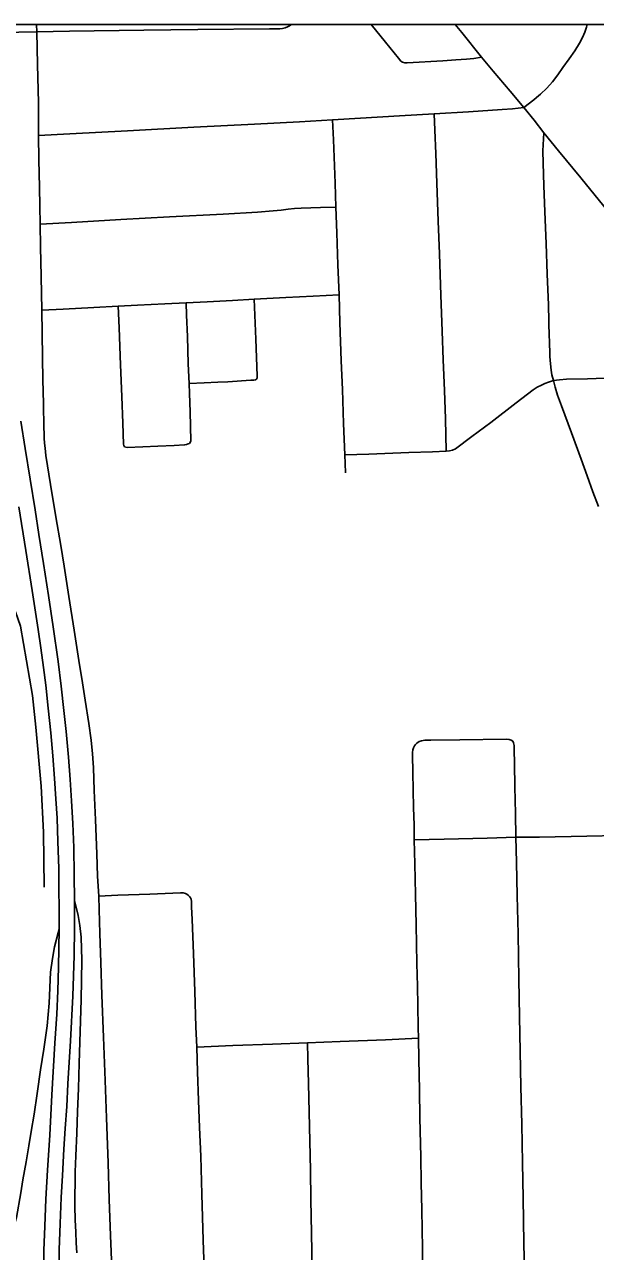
# Model space of a CAD drawing. Extents: x -59 to 82, y -3 to 49.
# Drawn here: x -12.159 to -11.841, y 34.664 to 35.348 of the extents above; entities that cross this region are included whole.
import ezdxf

# ---------------------------------------------------------------- set-up
doc = ezdxf.new("R2010")
doc.units = 0
for name, color, linetype in [('GM_X_City_Street', 7, 'Continuous'), ('GM_X_Corporation', 7, 'Continuous'), ('GM_X_County_Road', 7, 'Continuous'), ('GM_X_Interchange_Ramps', 7, 'Continuous'), ('GM_X_Interstate_Route', 7, 'Continuous'), ('GM_X_Rail_Line', 7, 'Continuous'), ('SH_Data', 7, 'Continuous')]:
    doc.layers.add(name, color=color, linetype=linetype)

msp = doc.modelspace()

# ---------------------------------------------------------------- linework, layer by layer
at = {"layer": 'GM_X_City_Street'}
for points in [[(-12.18733, 35.34345), (-12.17831, 35.34362), (-12.16257, 35.34393), (-12.15266, 35.34414), (-12.13444, 35.34444), (-12.09294, 35.34513), (-12.06284, 35.34543), (-12.02276, 35.3457), (-12.01692, 35.34587), (-12.01553, 35.34603), (-12.01397, 35.34638), (-12.0127, 35.34687), (-12.01151, 35.34749), (-12.01053, 35.34818)], [(-12.1106, 34.65001), (-12.11154, 34.67292), (-12.11217, 34.693), (-12.11286, 34.71347), (-12.1138, 34.73843), (-12.11453, 34.75935), (-12.11538, 34.78356), (-12.11632, 34.80685), (-12.11691, 34.82508), (-12.11745, 34.84129), (-12.11788, 34.85473), (-12.11807, 34.86213), (-12.1187, 34.87326), (-12.11916, 34.88578), (-12.11993, 34.90476), (-12.12055, 34.92109), (-12.12093, 34.93381), (-12.12151, 34.94145), (-12.1223, 34.9491), (-12.12356, 34.95839), (-12.12559, 34.97138), (-12.12719, 34.98103), (-12.12922, 34.99347), (-12.13181, 35.01042), (-12.13476, 35.02923), (-12.1374, 35.04609), (-12.13925, 35.05764), (-12.14204, 35.07361), (-12.14499, 35.09171), (-12.1476, 35.10778), (-12.14803, 35.11191), (-12.14826, 35.11472), (-12.14846, 35.11752), (-12.14859, 35.12033), (-12.14869, 35.12315), (-12.14893, 35.13689), (-12.14916, 35.15013), (-12.14944, 35.16257), (-12.14957, 35.1761), (-12.14984, 35.18891), (-12.15016, 35.20775), (-12.15051, 35.22421), (-12.15079, 35.23679), (-12.15094, 35.24694), (-12.15111, 35.25752), (-12.15141, 35.27275), (-12.15163, 35.28623), (-12.15173, 35.30456), (-12.15217, 35.32581), (-12.15266, 35.34414), (-12.15273, 35.34818)], [(-11.96609, 35.34818), (-11.9581, 35.33835), (-11.95083, 35.32941), (-11.94946, 35.32773), (-11.94857, 35.32716), (-11.94726, 35.32681), (-11.94585, 35.32673), (-11.9261, 35.32793), (-11.91883, 35.32846), (-11.91289, 35.32884), (-11.90867, 35.32927), (-11.90454, 35.32996)], [(-11.88075, 35.30192), (-11.88847, 35.31103), (-11.89797, 35.32222), (-11.90454, 35.32996), (-11.91548, 35.34365), (-11.91918, 35.34818)], [(-12.15163, 35.28623), (-12.13409, 35.28721), (-12.10204, 35.28891), (-12.0649, 35.2909), (-12.03112, 35.29271), (-12.00601, 35.29401), (-11.98755, 35.29496), (-11.97203, 35.29588), (-11.95015, 35.29718), (-11.93086, 35.29832), (-11.9117, 35.29953), (-11.89297, 35.30071), (-11.88717, 35.30119), (-11.88075, 35.30192)], [(-11.9241, 35.11025), (-11.92459, 35.12832), (-11.92515, 35.14409), (-11.92577, 35.16113), (-11.92635, 35.17715), (-11.92715, 35.1972), (-11.92788, 35.2204), (-11.92858, 35.23858), (-11.92939, 35.25966), (-11.93002, 35.27631), (-11.93052, 35.28936), (-11.93086, 35.29832)], [(-11.86972, 35.28782), (-11.87515, 35.29476), (-11.88075, 35.30192)], [(-11.98041, 35.09824), (-11.98057, 35.10334), (-11.98073, 35.10814), (-11.98142, 35.12563), (-11.9821, 35.14468), (-11.9827, 35.16064), (-11.98344, 35.18199), (-11.98396, 35.19751), (-11.98457, 35.21413), (-11.9851, 35.23205), (-11.98566, 35.24636), (-11.98612, 35.25978), (-11.9871, 35.2838), (-11.98755, 35.29496)], [(-11.78021, 35.18796), (-11.787, 35.19467), (-11.79986, 35.20696), (-11.81249, 35.21901), (-11.81742, 35.22412), (-11.82225, 35.22981), (-11.82874, 35.23779), (-11.8386, 35.2498), (-11.84905, 35.26261), (-11.8615, 35.27779), (-11.86972, 35.28782)], [(-12.15079, 35.23679), (-12.13322, 35.23783), (-12.10576, 35.23946), (-12.0786, 35.24089), (-12.04868, 35.24245), (-12.02951, 35.24359), (-12.02078, 35.24424), (-12.01621, 35.24471), (-12.01226, 35.24516), (-12.00883, 35.24553), (-12.00518, 35.24581), (-11.99431, 35.24624), (-11.98566, 35.24636)], [(-12.14984, 35.18891), (-12.13789, 35.18952), (-12.12072, 35.1904), (-12.10721, 35.19109), (-12.0965, 35.19162), (-12.0811, 35.19239), (-12.06929, 35.19297), (-12.05747, 35.19361), (-12.04334, 35.19436), (-12.03138, 35.19501), (-12.01369, 35.19594), (-11.99831, 35.19675), (-11.98396, 35.19751)], [(-12.10359, 35.11275), (-12.10398, 35.11339), (-12.10427, 35.11411), (-12.10464, 35.12586), (-12.10508, 35.1407), (-12.10582, 35.1585), (-12.1067, 35.17898), (-12.10721, 35.19109)], [(-12.06748, 35.11457), (-12.06698, 35.11519), (-12.06675, 35.11599), (-12.06707, 35.13224), (-12.06748, 35.14249), (-12.06767, 35.14793), (-12.06806, 35.15899), (-12.0686, 35.1743), (-12.06904, 35.18611), (-12.06929, 35.19297)], [(-12.02957, 35.15234), (-12.03041, 35.17277), (-12.03138, 35.19501)], [(-12.06767, 35.14793), (-12.05915, 35.14838), (-12.05155, 35.14874), (-12.04603, 35.14901), (-12.03318, 35.14977), (-12.03147, 35.14987), (-12.03062, 35.15006), (-12.03007, 35.15035), (-12.02974, 35.1507), (-12.02956, 35.15114), (-12.02957, 35.15234)], [(-11.98073, 35.10814), (-11.96735, 35.10865), (-11.94495, 35.1095), (-11.93188, 35.10997), (-11.9241, 35.11025), (-11.92237, 35.11043), (-11.9206, 35.11084), (-11.919, 35.11155), (-11.90985, 35.11838), (-11.89922, 35.1263), (-11.88506, 35.1372), (-11.87564, 35.14446), (-11.87331, 35.14593), (-11.87106, 35.14708), (-11.86917, 35.14797), (-11.86704, 35.14882), (-11.86435, 35.1496), (-11.86087, 35.15007), (-11.85698, 35.15033), (-11.84528, 35.15067), (-11.83563, 35.15095)], [(-12.10359, 35.11275), (-12.10291, 35.11242), (-12.10215, 35.11233), (-12.09353, 35.1126), (-12.08509, 35.11299), (-12.07589, 35.11341), (-12.07014, 35.11375), (-12.06899, 35.11398), (-12.06807, 35.11427), (-12.06748, 35.11457)], [(-11.93932, 34.94828), (-11.93791, 34.9488), (-11.93616, 34.94906), (-11.93278, 34.94916), (-11.91657, 34.94925), (-11.89071, 34.9497), (-11.88908, 34.94952), (-11.88786, 34.94916), (-11.88704, 34.9486), (-11.88653, 34.94757)], [(-11.93718, 34.65084), (-11.93741, 34.6656), (-11.93782, 34.68715), (-11.93812, 34.70233), (-11.93839, 34.71673), (-11.93889, 34.73846), (-11.93907, 34.75394), (-11.93938, 34.7713), (-11.93964, 34.78284), (-11.93972, 34.78881), (-11.94, 34.80117), (-11.9402, 34.81186), (-11.94048, 34.82461), (-11.94092, 34.8461), (-11.94129, 34.86299), (-11.94166, 34.88011), (-11.94198, 34.89355), (-11.94211, 34.90169), (-11.94239, 34.91147), (-11.94262, 34.92131), (-11.94285, 34.93118), (-11.94299, 34.94074), (-11.94292, 34.94222), (-11.94274, 34.94365), (-11.94235, 34.94488), (-11.94184, 34.9459), (-11.94127, 34.94672), (-11.94056, 34.94744), (-11.93932, 34.94828)], [(-11.87909, 34.58598), (-11.87947, 34.59804), (-11.87984, 34.61824), (-11.8803, 34.64357), (-11.88079, 34.66867), (-11.88128, 34.69365), (-11.88165, 34.71343), (-11.88204, 34.73498), (-11.88247, 34.75571), (-11.88287, 34.77572), (-11.88324, 34.79487), (-11.88368, 34.81577), (-11.88408, 34.84117), (-11.88457, 34.86238), (-11.88496, 34.88112), (-11.88525, 34.89493), (-11.8855, 34.90819), (-11.88578, 34.92307), (-11.88605, 34.93584), (-11.88622, 34.94389), (-11.88631, 34.94608), (-11.88653, 34.94757)], [(-11.94198, 34.89355), (-11.92537, 34.89394), (-11.90132, 34.89453), (-11.88525, 34.89493), (-11.87214, 34.89509), (-11.84572, 34.89557), (-11.82838, 34.89588), (-11.80984, 34.89623), (-11.78323, 34.89675), (-11.76502, 34.89709), (-11.74823, 34.8974), (-11.72881, 34.8978), (-11.71393, 34.8981), (-11.70124, 34.89835)], [(-12.11807, 34.86213), (-12.10745, 34.86258), (-12.0895, 34.86331), (-12.07247, 34.86405), (-12.0709, 34.86392), (-12.06969, 34.8636)], [(-12.05914, 34.65456), (-12.05973, 34.6703), (-12.06047, 34.69601), (-12.06117, 34.7172), (-12.06185, 34.73317), (-12.06242, 34.74823), (-12.06292, 34.76408), (-12.06336, 34.77798), (-12.06384, 34.78924), (-12.06446, 34.809), (-12.06522, 34.83007), (-12.06595, 34.84917), (-12.06622, 34.85608), (-12.06635, 34.8591), (-12.06652, 34.86035), (-12.06691, 34.8612), (-12.06744, 34.86197), (-12.06809, 34.86264), (-12.06882, 34.8632), (-12.06969, 34.8636)], [(-12.06336, 34.77798), (-12.04313, 34.77874), (-12.021, 34.77957), (-12.00156, 34.78029), (-11.98336, 34.78105), (-11.95812, 34.78208), (-11.93964, 34.78284)], [(-11.99891, 34.6531), (-11.99931, 34.67439), (-11.99962, 34.69268), (-11.9999, 34.70927), (-12.00027, 34.72548), (-12.00063, 34.74158), (-12.00099, 34.75755), (-12.00129, 34.77133), (-12.00156, 34.78029)]]:
    msp.add_lwpolyline(points, dxfattribs=at)
at = {"layer": 'GM_X_Corporation'}
msp.add_lwpolyline([(-8.27858, 35.34818), (-15.07858, 35.34818)], dxfattribs=at)
at = {"layer": 'GM_X_County_Road'}
msp.add_line((-11.84579, 35.34673), (-11.84547, 35.34818), dxfattribs=at)
for points in [[(-11.87373, 35.30742), (-11.87147, 35.30937), (-11.86806, 35.31278), (-11.86491, 35.31628), (-11.86193, 35.32022), (-11.85908, 35.32414), (-11.85557, 35.32906), (-11.85242, 35.33348), (-11.84986, 35.33771), (-11.84809, 35.34097), (-11.84677, 35.34384), (-11.84579, 35.34673)], [(-11.88075, 35.30192), (-11.87523, 35.30612), (-11.87373, 35.30742)], [(-11.86972, 35.28782), (-11.87515, 35.29476), (-11.88075, 35.30192)], [(-11.86664, 35.17356), (-11.86715, 35.19191), (-11.86773, 35.20905), (-11.86835, 35.22607), (-11.86904, 35.24381), (-11.8696, 35.25835), (-11.87007, 35.27089), (-11.87019, 35.27784), (-11.86972, 35.28782)], [(-11.83911, 35.07947), (-11.84233, 35.08766), (-11.84546, 35.09645), (-11.84879, 35.10578), (-11.85423, 35.1204), (-11.85988, 35.13559), (-11.862, 35.14143), (-11.86341, 35.14598), (-11.86435, 35.1496), (-11.86514, 35.15284), (-11.86558, 35.15538), (-11.86592, 35.15888), (-11.86627, 35.16308), (-11.86661, 35.17254), (-11.86664, 35.17356)]]:
    msp.add_lwpolyline(points, dxfattribs=at)
at = {"layer": 'GM_X_Interchange_Ramps'}
msp.add_line((-12.14017, 34.84367), (-12.14069, 34.84169), dxfattribs=at)
for points in [[(-12.13029, 34.66325), (-12.13064, 34.66873), (-12.13091, 34.67465), (-12.13126, 34.68154), (-12.13135, 34.68923), (-12.13117, 34.70832), (-12.13091, 34.71724), (-12.13033, 34.72997), (-12.12985, 34.74199), (-12.12934, 34.7548), (-12.12888, 34.76894), (-12.1279, 34.80438), (-12.12746, 34.82647), (-12.12781, 34.83929), (-12.12852, 34.84574), (-12.12958, 34.85139), (-12.13152, 34.8597)], [(-12.14069, 34.84169), (-12.14276, 34.83378), (-12.14394, 34.8273), (-12.14488, 34.81976), (-12.14571, 34.80243), (-12.14688, 34.78971), (-12.14865, 34.77686), (-12.15054, 34.7652), (-12.15233, 34.75214), (-12.15408, 34.74048), (-12.15581, 34.73087), (-12.15714, 34.72292), (-12.1586, 34.71395), (-12.16032, 34.70399), (-12.1615, 34.69665), (-12.16395, 34.68296), (-12.16442, 34.68104), (-12.16504, 34.67921), (-12.1658, 34.67741), (-12.16681, 34.67582), (-12.1679, 34.67431), (-12.16937, 34.6729), (-12.17122, 34.67154), (-12.17656, 34.66809)]]:
    msp.add_lwpolyline(points, dxfattribs=at)
at = {"layer": 'GM_X_Interstate_Route'}
for points in [[(-12.1403, 34.63973), (-12.14004, 34.66483), (-12.13954, 34.67962), (-12.13892, 34.69405), (-12.13831, 34.70638), (-12.13744, 34.72105), (-12.13672, 34.73254), (-12.13594, 34.74481), (-12.13524, 34.75745), (-12.13382, 34.78149), (-12.13241, 34.80641), (-12.1317, 34.82903), (-12.13162, 34.84399), (-12.13152, 34.8597), (-12.1317, 34.87402), (-12.13203, 34.88923), (-12.13249, 34.90255), (-12.13325, 34.91536), (-12.13399, 34.92721), (-12.13493, 34.93955), (-12.13621, 34.95385), (-12.13744, 34.96556), (-12.13905, 34.97924), (-12.14077, 34.99293), (-12.14345, 35.01226), (-12.14614, 35.02985), (-12.14885, 35.04755), (-12.1514, 35.06381), (-12.15356, 35.07759), (-12.15628, 35.09465), (-12.15906, 35.1118), (-12.16146, 35.12691)], [(-12.1489, 34.65263), (-12.14865, 34.66447), (-12.14816, 34.67804), (-12.14754, 34.6932), (-12.14655, 34.70935), (-12.14537, 34.72884), (-12.14417, 34.7513), (-12.14248, 34.78013), (-12.1415, 34.79628), (-12.14088, 34.80923), (-12.14052, 34.82259), (-12.14017, 34.84367), (-12.14029, 34.87749), (-12.14084, 34.89258), (-12.1413, 34.90553), (-12.14193, 34.91637), (-12.14271, 34.92771), (-12.14359, 34.9403), (-12.1448, 34.95328), (-12.14627, 34.967), (-12.14764, 34.97972), (-12.14887, 34.98971), (-12.15042, 35.00067), (-12.1519, 35.0109), (-12.15523, 35.03261), (-12.15868, 35.05492), (-12.16263, 35.07922)]]:
    msp.add_lwpolyline(points, dxfattribs=at)
at = {"layer": 'GM_X_Rail_Line'}
msp.add_lwpolyline([(-12.21728, 35.06954), (-12.19306, 35.04979), (-12.17272, 35.03239), (-12.1679, 35.02674), (-12.16449, 35.02063), (-12.16178, 35.01263), (-12.15508, 34.97406), (-12.15308, 34.95631), (-12.15014, 34.9235), (-12.14885, 34.89787), (-12.14849, 34.86718)], dxfattribs=at)
at = {"layer": 'SH_Data'}
msp.add_lwpolyline([(-15.07858, 28.54818), (-8.27858, 28.54818), (-8.27858, 35.34818), (-15.07858, 35.34818)], close=True, dxfattribs=at)

doc.saveas('drawing.dxf')
